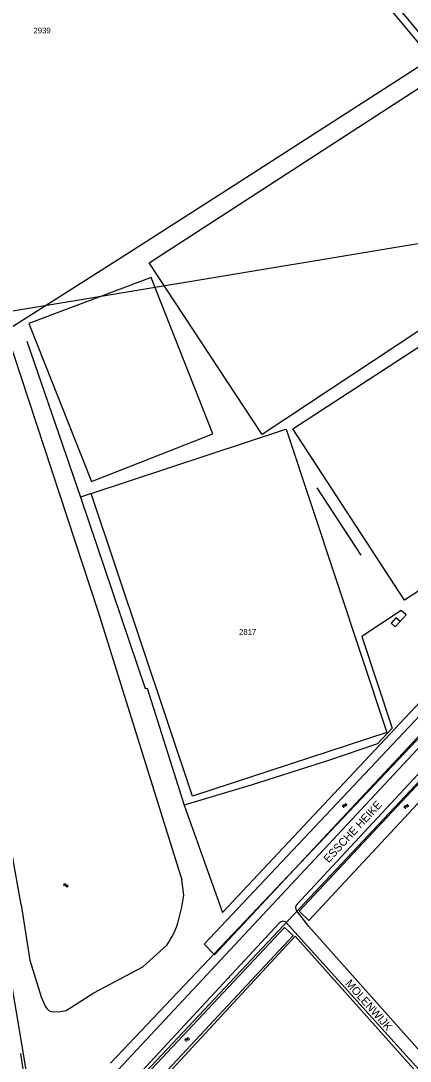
# Model space of a CAD drawing. Extents: x 148816 to 151297, y 399515 to 402500.
# Drawn here: x 149372 to 149493.5, y 401012.1 to 401337.1 of the extents above; entities that cross this region are included whole.
import ezdxf

# ---------------------------------------------------------------- set-up
doc = ezdxf.new("R2010")
doc.units = 0
for name, color, linetype in [('B03 Overig opstal  [D] Norm', 7, 'Continuous'), ('G01 perceelsgrens', 7, 'Continuous'), ('S05 Water  Norm', 7, 'Continuous'), ('T03 Hek raster  [D] Gem', 7, 'Continuous'), ('T03 Hek raster  [D] Norm', 7, 'Continuous'), ('T04 Haag heg  [D] Gem', 7, 'Continuous'), ('T09 Insteek water  [T] Norm', 7, 'Continuous'), ('T10 Cultuurscheiding  [T] Gem', 7, 'Continuous'), ('V00 Kant verharding algemeen  [T] Norm', 7, 'Continuous'), ('Z01 perceelnummer', 7, 'Continuous'), ('Z06 straatnaam', 7, 'Continuous')]:
    doc.layers.add(name, color=color, linetype=linetype)

msp = doc.modelspace()

# ---------------------------------------------------------------- linework, layer by layer
at = {"layer": 'B03 Overig opstal  [D] Norm'}
msp.add_lwpolyline([(149488.8, 401147.8), (149490.3, 401149.45), (149489.03, 401150.61), (149487.53, 401148.96)], close=True, dxfattribs=at)
at = {"layer": 'G01 perceelsgrens'}
for points in [[(149357.5, 401500), (149394.81, 401455.23), (149467.2, 401368.39), (149544.17, 401275.59)], [(149334.93, 401240.73), (149544.17, 401275.59)], [(149334.93, 401240.73), (149351.41, 401141.32), (149375.11, 401000)], [(149399.91, 401011.52), (149514.57, 401132.44), (149592.39, 401216.34)], [(149402.74, 401000), (149589.13, 401198.34)]]:
    msp.add_lwpolyline(points, dxfattribs=at)
at = {"layer": 'S05 Water  Norm'}
for centre, start, end in [((149472.74, 401091.73), 74.8783, 198.7333), ((149473.06, 401091.42), 74.8783, 198.7333), ((149472.96, 401092.55), 254.8783, 18.7333), ((149473.28, 401092.24), 254.8783, 18.7333), ((149491.97, 401091.43), 75.3517, 199.2068), ((149492.3, 401091.12), 75.3517, 199.2068), ((149492.18, 401092.25), 255.3517, 19.2068), ((149492.51, 401091.94), 255.3517, 19.2068), ((149385.63, 401066.61), 26.586, 150.441), ((149385.64, 401067.06), 26.586, 150.441), ((149386.4, 401067.44), 206.586, 330.441), ((149386.39, 401066.99), 206.586, 330.441), ((149423.59, 401018.65), 74.7244, 198.5794), ((149423.92, 401018.34), 74.7244, 198.5794), ((149423.81, 401019.47), 254.7244, 18.5794), ((149424.14, 401019.16), 254.7244, 18.5794)]:
    msp.add_arc(centre, 0.425, start, end, dxfattribs=at)
at = {"layer": 'T03 Hek raster  [D] Gem'}
for p, q in [((149410.74, 401128.53), (149411.35, 401128.66)), ((149434.89, 401058.6), (149499.85, 401127.78))]:
    msp.add_line(p, q, dxfattribs=at)
for points in [[(149373.81, 401237.05), (149390.63, 401188.3), (149410.74, 401128.53)], [(149411.35, 401128.66), (149422.99, 401092.07), (149434.89, 401058.6)]]:
    msp.add_lwpolyline(points, dxfattribs=at)
at = {"layer": 'T03 Hek raster  [D] Norm'}
msp.add_line((149467.94, 401106.03), (149444.12, 401098.39), dxfattribs=at)
msp.add_lwpolyline([(149503.12, 401000), (149457.58, 401051.13), (149410.38, 401000.05)], dxfattribs=at)
at = {"layer": 'T04 Haag heg  [D] Gem'}
for p, q in [((149498.57, 401324.23), (149438.87, 401285.85)), ((149438.87, 401285.85), (149405.83, 401264.76)), ((149405.83, 401264.76), (149369.4, 401241.49)), ((149464.38, 401191.21), (149478.1, 401170.14))]:
    msp.add_line(p, q, dxfattribs=at)
at = {"layer": 'T09 Insteek water  [T] Norm'}
for p, q in [((149562.46, 401250), (149485.76, 401342.65)), ((149500, 401123.85), (149429.13, 401048.61)), ((149432.44, 401045.28), (149500, 401117.83)), ((149500, 401102.96), (149458.84, 401058.96)), ((149461.86, 401056.05), (149500, 401097.12)), ((149422.81, 401063.97), (149422.26, 401068.8)), ((149372.08, 401060.92), (149374.78, 401043.71)), ((149461.86, 401056.05), (149458.84, 401058.96)), ((149454.22, 401053.89), (149403.7, 401000)), ((149409.07, 401000), (149456.96, 401051.34)), ((149456.96, 401051.34), (149454.22, 401053.89)), ((149410, 401041.53), (149417.53, 401048.32)), ((149429.13, 401048.61), (149432.44, 401045.28)), ((149374.78, 401043.71), (149378.36, 401032.21)), ((149394.77, 401033.41), (149410, 401041.53)), ((149378.36, 401032.21), (149378.89, 401030.7)), ((149386.12, 401027.94), (149394.77, 401033.41)), ((149384.23, 401027.65), (149386.12, 401027.94)), ((149381.54, 401027.62), (149382.35, 401027.51)), ((149382.35, 401027.51), (149384.23, 401027.65)), ((149371.86, 401014.46), (149374, 401000))]:
    msp.add_line(p, q, dxfattribs=at)
msp.add_lwpolyline([(149372.08, 401060.92), (149356.31, 401149.6), (149345.72, 401233.99), (149345.61, 401235.11), (149345.81, 401236.33), (149346.47, 401237.83), (149347.71, 401238.92), (149349.28, 401239.89), (149351.21, 401240.64), (149352.96, 401241), (149354.4, 401241.31), (149356.38, 401241.08), (149358.72, 401240.81), (149360.47, 401240.36), (149362.33, 401239.71), (149364.16, 401238.82), (149365.86, 401237.97), (149367.44, 401237.08), (149368.2, 401236.53), (149368.87, 401235.34), (149369.56, 401233.31), (149396.08, 401152.42), (149422.26, 401068.8)], dxfattribs=at)
for centre, radius, start, end in [((149363.73, 401072.1), 59.64, 342.3188, 352.162), ((149382.95, 401070.38), 41.02, 327.4675, 336.4504), ((149383.62, 401031.54), 4.63, 206.4866, 232.7058)]:
    msp.add_arc(centre, radius, start, end, dxfattribs=at)
at = {"layer": 'T10 Cultuurscheiding  [T] Gem'}
for p, q in [((149393.95, 401189.4), (149390.63, 401188.3)), ((149490.68, 401152.87), (149478.39, 401144.81)), ((149490.3, 401149.45), (149492.2, 401151.54)), ((149492.2, 401151.54), (149490.68, 401152.87)), ((149478.39, 401144.81), (149487.81, 401116.09)), ((149487.81, 401116.09), (149483.25, 401111.25)), ((149483.25, 401111.25), (149467.94, 401106.03)), ((149444.12, 401098.39), (149422.99, 401092.07))]:
    msp.add_line(p, q, dxfattribs=at)
for points in [[(149411.98, 401261.44), (149496, 401315.91), (149530.86, 401263.28), (149447.3, 401207.9), (149411.98, 401261.44)], [(149454.72, 401209.52), (149486.14, 401114.73), (149425.5, 401094.85), (149393.95, 401189.4), (149454.69, 401209.52)]]:
    msp.add_lwpolyline(points, dxfattribs=at)
for points in [[(149575.63, 401210.86), (149491.68, 401156.15), (149456.85, 401209.61), (149540.79, 401264.31)], [(149374.45, 401242.56), (149394.02, 401193.13), (149431.85, 401208.12), (149412.65, 401256.94)]]:
    msp.add_lwpolyline(points, close=True, dxfattribs=at)
at = {"layer": 'V00 Kant verharding algemeen  [T] Norm'}
for p, q in [((149393.56, 401000), (149500, 401114.1)), ((149458.12, 401061.07), (149500, 401106.1)), ((149461.81, 401054.16), (149458.03, 401059.13)), ((149452.5, 401055.1), (149401.3, 401000)), ((149452.97, 401055.56), (149452.5, 401055.1)), ((149453.7, 401055.81), (149452.97, 401055.56)), ((149454.17, 401055.72), (149453.7, 401055.81)), ((149454.71, 401055.48), (149454.17, 401055.72)), ((149500, 401005.26), (149454.71, 401055.48)), ((149500, 401011.3), (149461.81, 401054.16)), ((149378.89, 401030.7), (149379.47, 401029.47)), ((149380.81, 401027.85), (149381.54, 401027.62))]:
    msp.add_line(p, q, dxfattribs=at)
msp.add_arc((149459.22, 401060.05), 1.5, 137.1232, 217.5645, dxfattribs=at)

# ---------------------------------------------------------------- texts
at = {"layer": 'Z01 perceelnummer'}
for s, p in [('2939', (149375.92, 401333.16)), ('2817', (149440.07, 401145.26))]:
    msp.add_text(s, height=1.8, dxfattribs=at).set_placement(p)
at = {"layer": 'Z06 straatnaam'}
for s, rotation, p in [('ESSCHE HEIKE', 47.1061, (149468, 401073.91)), ('MOLENWIJK', 311.6764, (149473.06, 401036.24))]:
    msp.add_text(s, height=2.5, rotation=rotation, dxfattribs=at).set_placement(p)

doc.saveas('drawing.dxf')
